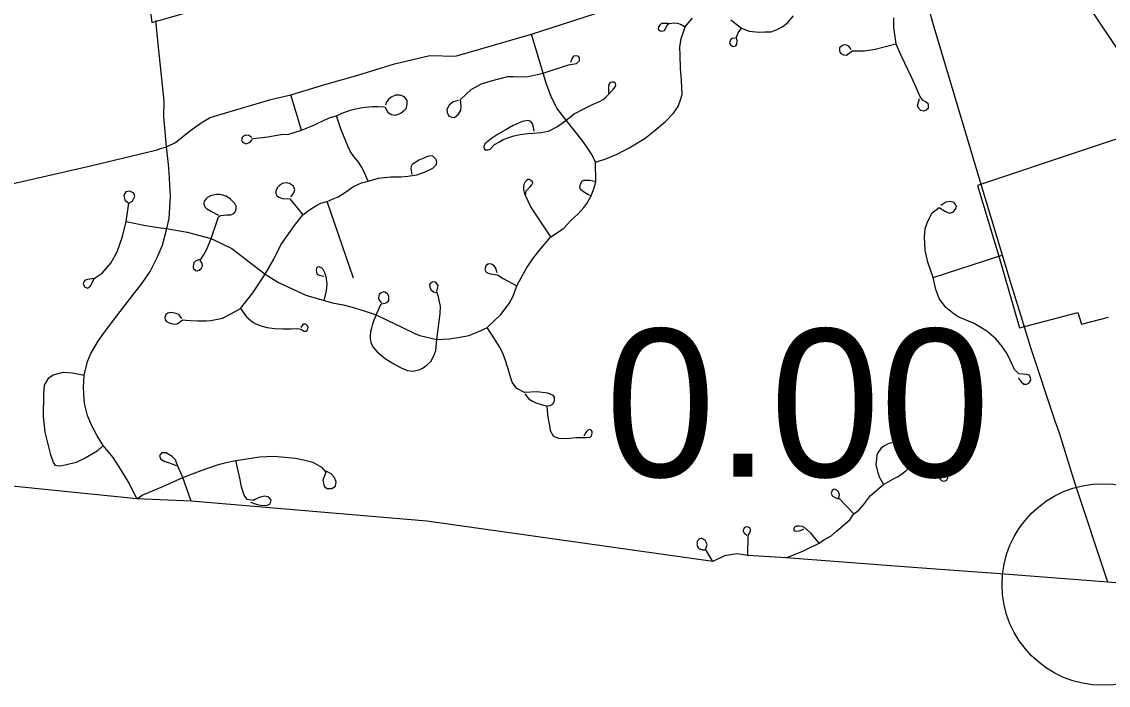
# Model space of a CAD drawing. Extents: x 1597222 to 1925846, y 496284 to 911751.
# Drawn here: x 1785084 to 1793175, y 779505 to 784444 of the extents above; entities that cross this region are included whole.
import ezdxf

# ---------------------------------------------------------------- set-up
doc = ezdxf.new("R2010")
doc.units = 0
for name, color, linetype in [('Default', 7, 'Continuous'), ('GM_X_City_Street', 7, 'Continuous'), ('GM_X_Corporation', 7, 'Continuous'), ('GM_X_County', 7, 'Continuous'), ('GM_X_State_Route', 7, 'Continuous')]:
    doc.layers.add(name, color=color, linetype=linetype)

msp = doc.modelspace()

# ---------------------------------------------------------------- linework, layer by layer
at = {"layer": 'Default'}
msp.add_circle((1793134.3, 780255.2), 750, dxfattribs=at)
msp.add_circle((1793134.3, 780255.2), 750, dxfattribs=at)
at = {"layer": 'GM_X_City_Street'}
for points in [[(1786110.8, 783497.2), (1786160.6, 783512.9), (1786228.9, 783545.4), (1786321.6, 783619.1), (1786378.1, 783661), (1786427.2, 783697.4), (1786487.3, 783730.3), (1786569.3, 783755.7), (1786938.6, 783864.5), (1787087, 783901.3), (1787342.2, 783978), (1787586.5, 784047.3), (1787860, 784130.6), (1788122.7, 784193.2), (1788314.4, 784188.2), (1788880.9, 784350.9), (1789511.3, 784554.3), (1790303.6, 784798.2), (1790967.3, 785004.9), (1791651.9, 785213)], [(1790365.4, 784458.1), (1790421, 784412.7), (1790444.8, 784396.8), (1790500.7, 784374.3), (1790576.6, 784366.6), (1790617.8, 784367.9), (1790665.4, 784369.2), (1790714.3, 784388.5), (1790752.9, 784407.8), (1790789, 784437.4), (1790831.4, 784487.7)], [(1786160.6, 783512.9), (1786142, 783737.9), (1786143.7, 783851.8), (1786105.3, 784233.3), (1786081.4, 784452.9)], [(1789356.3, 783399.9), (1789433.2, 783422.8), (1789518.3, 783458.1), (1789606.9, 783505.4), (1789681, 783549.4), (1789727.3, 783577.2), (1789801.4, 783637.4), (1789877.8, 783702.2), (1789938, 783762.4), (1789972.7, 783813.4), (1789991.2, 783871.3), (1790002.8, 783903.7), (1789998.1, 784005.6), (1789988.9, 784098.3), (1789986.5, 784195.5), (1789984.2, 784255.7), (1789994.6, 784318.5), (1790011.6, 784368.5), (1790024.1, 784407), (1790047.9, 784434.3), (1790079.7, 784470.6)], [(1789900.5, 784432), (1789877.8, 784430.8), (1789850.6, 784430.8), (1789837, 784421.8), (1789825.7, 784407), (1789824.5, 784390), (1789837, 784376.4), (1789851.7, 784373), (1789871, 784379.8), (1789882.3, 784401.4), (1789893.7, 784422.9), (1789908.4, 784430.8), (1789945.8, 784435.4), (1789968.5, 784434.3), (1789994.6, 784424.1), (1790024.1, 784407)], [(1790398.3, 784323.1), (1790374.5, 784318.5), (1790360.9, 784308.3), (1790356.3, 784293.6), (1790355.2, 784285.6), (1790360.9, 784272), (1790382.4, 784260.7), (1790400.6, 784264.1), (1790408.5, 784277.7), (1790410.8, 784301.5), (1790407.3, 784329.9), (1790418.7, 784360.5), (1790444.8, 784396.8)], [(1791576.8, 784473.8), (1791576.8, 784401.6), (1791592.5, 784280.3), (1791630.1, 784194.5), (1791679.4, 784091.6), (1791710.1, 784030.2), (1791743, 783956.7), (1791772.3, 783887.5), (1791788.2, 783861.7), (1791815.1, 783851.7), (1791832, 783837.7), (1791835, 783819.8), (1791833, 783797.9), (1791819.1, 783785.9), (1791801.1, 783777.9), (1791779.3, 783783.9), (1791766.3, 783794.9), (1791755.3, 783817.8), (1791770.3, 783871.6)], [(1786174.4, 782903.5), (1786315.3, 782878.9), (1786494.5, 782831.3), (1786649.1, 782755.9), (1786745.7, 782682.1), (1786896.7, 782566.2), (1786996.5, 782503.2), (1787199.9, 782409.7), (1787336.9, 782370.4), (1787398.5, 782351.3), (1787477.1, 782336.4), (1787545, 782319.4), (1787625.8, 782296), (1787723.2, 782262.5), (1787804.7, 782223.8), (1787914.3, 782169.5), (1788016.7, 782121.4), (1788049, 782108.9), (1788175.5, 782079.6), (1788266.3, 782084.8), (1788330.2, 782093.7), (1788414.6, 782109.9), (1788509.7, 782149.6), (1788550.7, 782167.1), (1788652.4, 782265.7), (1788712.8, 782346.2), (1788743, 782400.9), (1788771.8, 782478.6), (1788790.5, 782516.1), (1788843.7, 782611), (1788894.1, 782685.9), (1788951.6, 782759.3), (1789023.5, 782842.7), (1789117.6, 782905.6), (1789173.6, 782963.8), (1789227.6, 783013.6), (1789269.2, 783061.4), (1789291.2, 783091.7), (1789323.5, 783148.4), (1789347.9, 783207.1), (1789358.7, 783254), (1789356.3, 783399.9), (1789329.3, 783456), (1789289.9, 783516.2), (1789262.9, 783555.7), (1789137, 783711.5), (1789068.3, 783801.7), (1789026.1, 783887.5), (1788990.5, 783978.6), (1788966.7, 784061.8), (1788880.9, 784350.9)], [(1791261.7, 784237.5), (1791242, 784261.7), (1791226.6, 784269.3), (1791213.5, 784271.5), (1791200.3, 784269.3), (1791186.1, 784259.5), (1791174, 784250.7), (1791172.9, 784226.5), (1791176.2, 784217.8), (1791183.9, 784206.8), (1791202.5, 784196.9), (1791225.5, 784195.8), (1791246.4, 784210.1), (1791269.4, 784228), (1791359.3, 784228.7), (1791439.8, 784240.5), (1791592.5, 784280.3)], [(1788337.3, 783858.4), (1788297.7, 783847.9), (1788266, 783824.1), (1788248.9, 783791.1), (1788251.5, 783768.7), (1788263.4, 783742.3), (1788285.8, 783733), (1788306.9, 783731.7), (1788333.3, 783754.1), (1788353.1, 783784.5), (1788357.1, 783818.8), (1788351.8, 783865.1), (1788429.6, 783939), (1788507.5, 783981.2), (1788580.3, 784005.1), (1788702.8, 784035.4), (1788743.7, 784036.7), (1788768.3, 784034.8), (1788855.9, 784035.4), (1788966.7, 784061.8), (1789156.8, 784123.8), (1789214.8, 784133.1), (1789238.6, 784154.2), (1789238.6, 784170.1), (1789232, 784184.6), (1789212.2, 784191.1), (1789193.7, 784188.5), (1789181.8, 784172.7), (1789169.9, 784139.7)], [(1788901.1, 783628.5), (1788892.2, 783669.5), (1788887.8, 783685), (1788875.6, 783702.7), (1788856.8, 783708.2), (1788825.8, 783703.8), (1788811.4, 783701.6), (1788743.8, 783670.6), (1788682.9, 783636.2), (1788626.4, 783605.2), (1788583.2, 783575.3), (1788533.4, 783534.3), (1788524.5, 783516.6), (1788527.9, 783497.7), (1788537.8, 783490), (1788554.4, 783491.1), (1788573.3, 783495.5), (1788604.3, 783531), (1788640.8, 783550.9), (1788669.6, 783566.4), (1788711.7, 783583), (1788749.3, 783594.1), (1788794.7, 783604.1), (1788851.2, 783613), (1788895.5, 783615.2), (1788953.1, 783618.5), (1789007.3, 783630.5), (1789074.5, 783665.2), (1789137, 783711.5), (1789197.2, 783757.8), (1789274.3, 783799.1), (1789339.7, 783829.7), (1789376.3, 783844.4), (1789414.8, 783865.4), (1789430.4, 783879.2), (1789455.1, 783905.8), (1789477.1, 783928.7), (1789488.1, 783940.6), (1789501.8, 783956.2), (1789509.2, 783969.9), (1789506.4, 783985.5), (1789492.7, 783994.7), (1789477.1, 783994.7), (1789463.4, 783989.1), (1789455.1, 783976.3), (1789452.4, 783960.8), (1789452.4, 783912.2)], [(1786796.1, 783581.3), (1786774.3, 783597), (1786751.9, 783599.1), (1786734.7, 783593.3), (1786724.3, 783581.3), (1786721.1, 783564.7), (1786728.4, 783550.1), (1786739.4, 783542.8), (1786755, 783536.5), (1786768.5, 783539.6), (1786784.2, 783549), (1786794.6, 783561), (1786802.4, 783575.1), (1786852.6, 783580.3), (1786917, 783587.7), (1787012.8, 783604.3), (1787073.6, 783608), (1787167.1, 783637.6), (1787264.1, 783678), (1787293.6, 783692.7), (1787331.4, 783710.2), (1787381.1, 783730.5), (1787427.1, 783743.4), (1787466.7, 783762.7), (1787525.7, 783783), (1787560.6, 783793.1), (1787605.8, 783804.2), (1787642.6, 783808.8), (1787669.3, 783810.6), (1787695.1, 783813.4), (1787736.5, 783814.3), (1787789, 783810.6), (1787800.1, 783787.6), (1787811.1, 783770.1), (1787835, 783752.6), (1787864.5, 783748.9), (1787890.3, 783755.4), (1787909.6, 783766.4), (1787933.6, 783784.8), (1787945.5, 783799.6), (1787953.8, 783829), (1787953.8, 783858.5), (1787933.6, 783886.2), (1787902.3, 783897.2), (1787867.3, 783897.2), (1787834.8, 783882.1), (1787814.6, 783865.8), (1787799.7, 783849), (1787793, 783823)], [(1787167.1, 783637.6), (1787087, 783901.3)], [(1787663.8, 783257.9), (1787637.1, 783319.6), (1787618.7, 783356.5), (1787585.5, 783407.1), (1787557.9, 783442.2), (1787529.3, 783479.9), (1787514.6, 783512.1), (1787463.1, 783639.3), (1787427.1, 783743.4)], [(1785940.7, 780892.4), (1785883.2, 781009.2), (1785822, 781110.3), (1785765.5, 781200.3), (1785691.1, 781289.2), (1785645, 781361.1), (1785603.8, 781440.7), (1785572.3, 781513.3), (1785553.2, 781592.8), (1785547.6, 781629.9), (1785543.5, 781723.1), (1785549, 781813.6), (1785572.3, 781915), (1785598.4, 781975.4), (1785654.9, 782070.6), (1785714.6, 782153.2), (1785791.9, 782255.1), (1785907.8, 782406.2), (1785981.6, 782499.4), (1786039.6, 782585.5), (1786090.5, 782683.9), (1786130.9, 782780.5), (1786164.3, 782905.3), (1786181.9, 782980.8), (1786192.4, 783144.3), (1786180.8, 783323.1), (1786176.6, 783382.6), (1786160.6, 783512.9)], [(1782642.6, 782719.3), (1783228.3, 782843.7), (1783796.5, 782967.4), (1784101.2, 783029.8), (1784464.9, 783113.8), (1785586.9, 783368.4), (1786093, 783491.6), (1786110.8, 783497.2)], [(1786275, 782234.4), (1786255.9, 782262.1), (1786234.6, 782271.6), (1786208.1, 782278), (1786189, 782279), (1786170.9, 782275.9), (1786156, 782264.2), (1786149.7, 782241.9), (1786151.8, 782227), (1786162.4, 782213.2), (1786181.5, 782203.6), (1786217.6, 782194), (1786241, 782196.2), (1786259.1, 782207.9), (1786280.3, 782225.9), (1786304.7, 782222.7), (1786339.8, 782219.6), (1786395, 782218.5), (1786457.6, 782217.4), (1786492.8, 782220), (1786579.7, 782237.2), (1786646.3, 782272.1), (1786712.3, 782309.6), (1786805.4, 782425.6), (1786896.7, 782566.2), (1786961.7, 782676.8), (1787014, 782782.7), (1787115.5, 782927.9), (1787177.2, 783007.7), (1787226.3, 783045.3), (1787272.9, 783074), (1787311.3, 783093.3), (1787357.7, 783107.2), (1787403.1, 783124.8), (1787440.1, 783141.2), (1787486.7, 783170), (1787555.2, 783216.6), (1787612.8, 783244.1), (1787663.8, 783257.9), (1787740.2, 783279.1), (1787833.2, 783290.2), (1787907.8, 783289.2), (1787960.3, 783293.8), (1788025.7, 783304.9), (1788089.2, 783327), (1788145.3, 783354.6), (1788169.3, 783379.5), (1788173.9, 783397), (1788170.2, 783418.2), (1788156.4, 783434.8), (1788142.6, 783444.9), (1788115.9, 783443.1), (1788093.8, 783435.7), (1788077.2, 783429.2), (1788042.2, 783413.6), (1788010, 783394.2), (1787992.5, 783380.4), (1787985.1, 783367.5), (1787981.4, 783352.8), (1787989.7, 783306.7)], [(1789023.5, 782842.7), (1788874.7, 783065.5), (1788835.2, 783150.7), (1788841.4, 783186), (1788869.6, 783216), (1788882.4, 783230.5), (1788888.6, 783239), (1788889.7, 783244.2), (1788889, 783249.5), (1788884.9, 783255.2), (1788875.9, 783263.5), (1788865.3, 783268.7), (1788853.2, 783268.7), (1788842.3, 783262.4), (1788832.7, 783251.5), (1788822.3, 783231.9), (1788819.6, 783214.6), (1788819.6, 783193.6), (1788829.9, 783153.5)], [(1789323.5, 783148.4), (1789300, 783159.2), (1789275.6, 783172.9), (1789246.3, 783193.4), (1789240.4, 783211), (1789244.3, 783233.5), (1789254.1, 783257), (1789268.7, 783264.8), (1789293.2, 783265.8), (1789314.7, 783263.8), (1789358.7, 783254)], [(1785623.9, 782533.3), (1785574.7, 782525.6), (1785551.6, 782517.8), (1785541.7, 782496.1), (1785550.2, 782470.1), (1785573.3, 782461.7), (1785595.1, 782475), (1785623.9, 782533.3), (1785682.2, 782573.3), (1785747.5, 782647.8), (1785793.9, 782730.7), (1785835.3, 782844.4), (1785862, 782956.8), (1785882, 783092.8), (1785909.5, 783109.4), (1785927.2, 783142.7), (1785917.8, 783168.6), (1785889.3, 783184.2), (1785860.2, 783177.5), (1785844.1, 783154.1), (1785851.3, 783116.7), (1785882, 783092.8)], [(1787087.9, 783139.8), (1787111.2, 783171.4), (1787116.7, 783196.1), (1787107.1, 783220.7), (1787078.3, 783241.3), (1787048.1, 783245.4), (1787026.2, 783239.9), (1787002.9, 783224.9), (1786986.5, 783208.4), (1786976.9, 783183.7), (1786976.9, 783164.5), (1786983.7, 783150.8), (1786998.8, 783138.5), (1787026.2, 783127.5), (1787081, 783124.8), (1787177.2, 783007.7)], [(1786494.5, 782831.3), (1786536.8, 782953.6), (1786549.8, 782991.2), (1786563.9, 783001.8), (1786587.4, 783004.2), (1786610.9, 783006.5), (1786641.5, 783007.7), (1786663.8, 783017.1), (1786673.2, 783028.9), (1786680.3, 783050), (1786680.3, 783071.2), (1786670.9, 783090), (1786659.1, 783104.1), (1786638, 783122.9), (1786605, 783145.3), (1786560.4, 783158.2), (1786533.3, 783157.1), (1786509.8, 783153.5), (1786488.7, 783147.6), (1786467.5, 783137), (1786454.6, 783124.1), (1786441.6, 783107.7), (1786440.5, 783087.7), (1786447.5, 783065.3), (1786459.3, 783053.6), (1786498.1, 783032.4), (1786548.6, 783005.4)], [(1787555.2, 782536.6), (1787357.7, 783107.2)], [(1791870.8, 782540.9), (1791831.2, 782653.7), (1791812.4, 782743.5), (1791806.1, 782841.7), (1791812.4, 782904.4), (1791831.2, 782960.8), (1791864.6, 783021.4), (1791916.8, 783061.1), (1791962.7, 783031.8), (1791991.9, 783019.3), (1792019.1, 783025.6), (1792042, 783056.9), (1792044.1, 783071.5), (1792027.4, 783098.7), (1791998.2, 783107), (1791964.8, 783100.8), (1791927.2, 783075.7)], [(1785862, 782956.8), (1786004.4, 782928.1), (1786120.4, 782910.6), (1786164.3, 782905.3), (1786174.4, 782903.5)], [(1786407.5, 782674.9), (1786377, 782662), (1786365.3, 782649), (1786359.3, 782626), (1786359.3, 782615), (1786362.6, 782605.8), (1786370.2, 782599), (1786375.8, 782592.6), (1786389.9, 782590.2), (1786404, 782593.8), (1786420.5, 782606.7), (1786428.7, 782627.9), (1786427.5, 782645.5), (1786413.4, 782666.7), (1786438.1, 782706.7), (1786462.8, 782750.2), (1786494.5, 782831.3)], [(1791870.8, 782540.9), (1792360.8, 782698.4), (1792386.7, 782706.7)], [(1787336.9, 782370.4), (1787354, 782441.4), (1787358, 782493.1), (1787349.9, 782544.8), (1787339.8, 782574.2), (1787329.6, 782599.6), (1787317.5, 782610.7), (1787299.2, 782618.8), (1787287.1, 782616.8), (1787278.6, 782610.9), (1787275.9, 782594.5), (1787278, 782580.3), (1787285, 782566.1), (1787299.2, 782557), (1787332.7, 782549.9)], [(1788625.2, 782574), (1788616.4, 782600.5), (1788610.7, 782613.8), (1788596.2, 782633.4), (1788576, 782642.2), (1788555.1, 782639.1), (1788540, 782627), (1788533, 782599.3), (1788541.9, 782580.9), (1788557, 782573.3), (1788575.3, 782568.3), (1788627.8, 782561.4), (1788670, 782533.5), (1788771.8, 782478.6)], [(1792504.9, 781794.4), (1792526.7, 781763.1), (1792545.5, 781745.9), (1792568.9, 781745.9), (1792586.1, 781756.8), (1792598.6, 781775.6), (1792597, 781795.9), (1792586.1, 781813.1), (1792570.5, 781819.4), (1792508, 781822.5), (1792477.3, 781856.2), (1792445.5, 781925.6), (1792422.1, 781971), (1792384.6, 782027.2), (1792340.8, 782080.4), (1792270.5, 782141.3), (1792176.8, 782197.6), (1792061.2, 782246), (1792026.8, 782267.9), (1791965.9, 782317.9), (1791916.8, 782384.3), (1791891.7, 782451.1), (1791870.8, 782540.9)], [(1788175.5, 782079.6), (1788200.5, 782269.8), (1788201.5, 782326.2), (1788195.3, 782359.7), (1788186.9, 782397.3), (1788175.5, 782431.8), (1788180.7, 782460), (1788183.8, 782479.8), (1788173.4, 782498.6), (1788161.9, 782504.9), (1788146.2, 782509.1), (1788130.5, 782501.8), (1788121.1, 782487.1), (1788122.2, 782468.3), (1788130.5, 782450.6), (1788151.4, 782434.9), (1788166, 782429.7)], [(1787723.2, 782262.5), (1787760.8, 782344), (1787774.4, 782347.1), (1787791.1, 782350.2), (1787806.8, 782356.5), (1787817.2, 782369.1), (1787818.2, 782385.8), (1787818.2, 782401.5), (1787808.8, 782418.2), (1787788, 782430.7), (1787777.5, 782433.8), (1787759.7, 782426.5), (1787749.3, 782416.1), (1787743, 782403.6), (1787740.9, 782388.9), (1787746.2, 782372.2), (1787763.9, 782352.3)], [(1786712.3, 782309.6), (1786757.1, 782248.2), (1786793.2, 782217.4), (1786821.9, 782197.3), (1786863.3, 782181.3), (1786912.1, 782168.6), (1786965.2, 782160), (1787027.9, 782158), (1787088.4, 782159), (1787138.3, 782161.1), (1787161.7, 782156.9), (1787186.1, 782142), (1787199.9, 782139.9), (1787210.5, 782148.4), (1787214.8, 782158), (1787215.8, 782168.6), (1787212.7, 782180.3), (1787205.2, 782188.8), (1787195.7, 782191.9), (1787184, 782191.9), (1787174.4, 782184.5), (1787161.7, 782168.6)], [(1787723.2, 782262.5), (1787705.4, 782221.7), (1787697.1, 782192.5), (1787688.7, 782163.2), (1787681.4, 782136), (1787678.3, 782106.8), (1787678.3, 782085.9), (1787683.5, 782056.6), (1787699.2, 782024.2), (1787730.5, 781986.6), (1787790, 781937.5), (1787855.8, 781897.8), (1787903.9, 781870.6), (1787955.1, 781847.6), (1787997.9, 781842.4), (1788048, 781854.9), (1788074.1, 781868.5), (1788103.4, 781891.5), (1788129.5, 781914.5), (1788152.5, 781956.3), (1788168.1, 781998.1), (1788175.5, 782079.6)], [(1788829.4, 781675), (1788856.8, 781639), (1788881.7, 781621.8), (1788912.5, 781608.1), (1788960.5, 781593.5), (1788994.7, 781585.8), (1789018.7, 781588.4), (1789038.4, 781598.7), (1789047.9, 781614.1), (1789051.3, 781624.4), (1789052.2, 781639), (1789051.3, 781649.3), (1789047, 781656.1), (1789036.7, 781665.5), (1789000.8, 781680.1), (1788918.5, 781688.7), (1788827.7, 781685.2), (1788770.3, 781715.3), (1788736.9, 781761.5), (1788721.5, 781809.6), (1788703.5, 781868.5), (1788683, 781929.9), (1788665, 781981.7), (1788640.9, 782025), (1788603.6, 782084), (1788550.7, 782167.1)], [(1785247.4, 781668), (1785247.5, 781673.7), (1785254.4, 781738.2), (1785268.1, 781764.2), (1785284.5, 781794.4), (1785317.4, 781816.3), (1785391.4, 781836.9), (1785461.3, 781831.4), (1785549, 781813.6)], [(1785379.4, 781138.7), (1785355.8, 781134.9), (1785335.2, 781141.7), (1785320.1, 781162.3), (1785299.6, 781221.3), (1785258.5, 781388.5), (1785244.8, 781506.4), (1785247.4, 781668)], [(1788994.7, 781585.8), (1788998.8, 781521), (1789006.2, 781473.9), (1789013.6, 781438.3), (1789020.2, 781401.9), (1789031, 781379.6), (1789042.6, 781362.2), (1789060.7, 781352.3), (1789082.2, 781345.7), (1789117.7, 781341.6), (1789164.9, 781344.9), (1789209.5, 781349), (1789288, 781349), (1789316.1, 781351.5), (1789327.7, 781362.2), (1789332.6, 781381.3), (1789330.9, 781393.7), (1789325.2, 781402.8), (1789311.1, 781408.5), (1789300.4, 781403.6), (1789292.9, 781396.2), (1789283, 781384.6), (1789269.8, 781359)], [(1791600.2, 781309.2), (1791613, 781339.4), (1791616.5, 781384.7), (1791618.8, 781457.9)], [(1785691.1, 781289.2), (1785645, 781248.7), (1785557.3, 781196.6), (1785488.7, 781163.7), (1785406.5, 781143.1), (1785379.4, 781138.7)], [(1790775.8, 780452.6), (1790904.4, 780506.8), (1790925, 780514.7), (1791022.8, 780562.2), (1791056.3, 780586.7), (1791108, 780615.7), (1791150.5, 780652.3), (1791249.7, 780736.3), (1791280.5, 780781.2), (1791317.1, 780809.6), (1791351.4, 780848.6), (1791405.7, 780917.2), (1791502.3, 780998.7), (1791571.7, 781038.1), (1791609.9, 781058.9), (1791667.8, 781100.6), (1791693.3, 781124.9), (1791708.4, 781142.3), (1791711.8, 781180.5), (1791708.4, 781209.5), (1791697.9, 781236.1), (1791677.1, 781268.6), (1791638.9, 781296.4), (1791616.9, 781304.5), (1791600.2, 781309.2), (1791571.7, 781311.4), (1791535.9, 781302.1), (1791503.4, 781285.9), (1791481.4, 781267.4), (1791458.3, 781236.1), (1791452.5, 781218.7), (1791449, 781189.8), (1791445.5, 781148.1), (1791453.7, 781106.4), (1791469.8, 781057.8), (1791500, 781004.5)], [(1785940.7, 780892.4), (1785981.6, 780921.4), (1786134.9, 780984.6), (1786284.6, 781050.6), (1786419.7, 781103.7), (1786542.3, 781145.1), (1786606.9, 781163.3), (1786678.1, 781178.2), (1786856.9, 781206.4), (1786961.2, 781211.3), (1787121.9, 781194.8), (1787181.5, 781183.2), (1787251, 781166.6), (1787317.3, 781128.5), (1787348.7, 781092.1), (1787325.5, 781032.4), (1787335.5, 780987.7), (1787357, 780969.5), (1787393.4, 780969.5), (1787421.6, 780987.7), (1787426.5, 781015.9), (1787413.3, 781052.3), (1787388.5, 781078.8), (1787352, 781098.7)], [(1786284.6, 781050.6), (1786244.2, 781141.7), (1786229.3, 781183.2), (1786202.8, 781208), (1786178, 781222.9), (1786159.7, 781234.5), (1786128.3, 781236.2), (1786110.1, 781214.6), (1786116.7, 781191.4), (1786144.9, 781173.2), (1786182.9, 781161.6), (1786232.6, 781141.7)], [(1786787.4, 780868.4), (1786837.9, 780849.5), (1786876.6, 780842.2), (1786913.1, 780846.3), (1786933.1, 780856.8), (1786941.3, 780885), (1786924.8, 780904.8), (1786893.3, 780913.1), (1786858.6, 780904.8), (1786820.5, 780888.3), (1786808.9, 780880), (1786762.5, 780888.3), (1786739.3, 780919.8), (1786721.1, 780981), (1786706.2, 781058.9), (1786678.1, 781178.2)], [(1791708.4, 781142.3), (1791851.9, 781080.9), (1791901.7, 781060.1), (1791934.1, 781030), (1791949.2, 781025.3), (1791960.7, 781026.5), (1791973.5, 781033.4), (1791981.6, 781048.5), (1791982.7, 781068.2), (1791974.6, 781084.4), (1791949.2, 781089), (1791901.7, 781070.5)], [(1786346.4, 780875.6), (1786284.6, 781050.6)], [(1791280.5, 780781.2), (1791168.2, 780898.2), (1791173, 780923.1), (1791165.9, 780944.3), (1791154, 780958.5), (1791138.7, 780965.6), (1791129.2, 780962.1), (1791119.8, 780953.8), (1791112.7, 780936.1), (1791118.6, 780916), (1791136.3, 780905.3), (1791163.5, 780892.3)], [(1790490.7, 780471), (1790493.3, 780619.7), (1790511.5, 780651), (1790511.5, 780662.7), (1790507.6, 780675.7), (1790494.6, 780682.2), (1790479, 780684.8), (1790464.7, 780677), (1790455.6, 780657.5), (1790459.5, 780644.5), (1790466, 780637.9), (1790484.2, 780623.6)], [(1791022.8, 780562.2), (1790963.8, 780635.8), (1790914.2, 780678.4), (1790896.5, 780687.8), (1790872.8, 780690.2), (1790853.9, 780690.2), (1790839.7, 780681.9), (1790831.5, 780666.5), (1790837.4, 780654.7), (1790855.1, 780651.2), (1790874, 780653.5), (1790888.2, 780660.6), (1790907.1, 780670.1)], [(1790229.4, 780426), (1790175.5, 780517.2), (1790184.4, 780538.1), (1790186.4, 780546.1), (1790187.8, 780554.1), (1790181.1, 780568.1), (1790177.8, 780576.8), (1790173.8, 780583.4), (1790166.4, 780588.8), (1790160.5, 780592.8), (1790155.8, 780596.1), (1790151.1, 780598.8), (1790142.4, 780598.1), (1790133.8, 780594.8), (1790125.8, 780590.1), (1790121.1, 780585.4), (1790115.8, 780579.4), (1790112.5, 780570.1), (1790113.2, 780562.1), (1790113.2, 780557.5), (1790111.8, 780550.1), (1790113.2, 780544.8), (1790115.8, 780538.8), (1790120.5, 780531.5), (1790125.8, 780526.2), (1790134.5, 780520.9), (1790151.4, 780514.4), (1790170.9, 780514.4)]]:
    msp.add_lwpolyline(points, dxfattribs=at)
at = {"layer": 'GM_X_Corporation'}
for points in [[(1782400.8, 784262), (1786021.2, 784680.3), (1786052.5, 784438.6), (1787610.3, 784885.4), (1787327.7, 786971.4), (1788405.7, 787262.9), (1789353, 787515.2), (1789612.1, 785481.6), (1791386.8, 786010.1), (1791611.9, 785199.4), (1791785.8, 784594.5), (1791822.7, 784606.5), (1792459.4, 784811.9), (1792543.8, 784839.1), (1792483.1, 785050.9), (1792543.5, 785042.3), (1792610.3, 785038.7), (1792665.3, 785040.3), (1792751.8, 785048.6), (1792788.2, 784919.2), (1792848.3, 784828.5), (1793467.6, 783905.1)], [(1793768.9, 783747.9), (1792200.2, 783224.5), (1792360.8, 782698.4), (1792515.4, 782165), (1792949.5, 782278.8), (1792975.6, 782192.4), (1793177.8, 782245.8)]]:
    msp.add_lwpolyline(points, dxfattribs=at)
at = {"layer": 'GM_X_County'}
msp.add_lwpolyline([(1793745.6, 780223.3), (1793171.1, 780272.9), (1792338.5, 780336.9), (1791923.1, 780366.8), (1791556.4, 780393.8), (1790775.8, 780452.6), (1790490.7, 780471), (1790410.4, 780482.9), (1790316.6, 780468.5), (1790229.4, 780425.9), (1788099.9, 780726.6), (1786346.4, 780875.6), (1785940.7, 780892.4), (1784567, 781031.3)], dxfattribs=at)
at = {"layer": 'GM_X_State_Route'}
for points in [[(1792525.4, 782252.9), (1792445.3, 782515), (1792386.7, 782706.7), (1792229.1, 783233.1), (1791878.7, 784403.8), (1791822.7, 784606.5), (1791821.3, 784611.5)], [(1792780.7, 781471.5), (1792600.2, 782008.5), (1792525.4, 782252.9)], [(1793171.1, 780272.8), (1792927.8, 781005.4), (1792810.9, 781381.5), (1792780.7, 781471.5)]]:
    msp.add_lwpolyline(points, dxfattribs=at)

# ---------------------------------------------------------------- texts
at = {"layer": 'Default'}
msp.add_text('0.00', height=1100, dxfattribs=at).set_placement((1789431.2, 781057.1))

doc.saveas('drawing.dxf')
